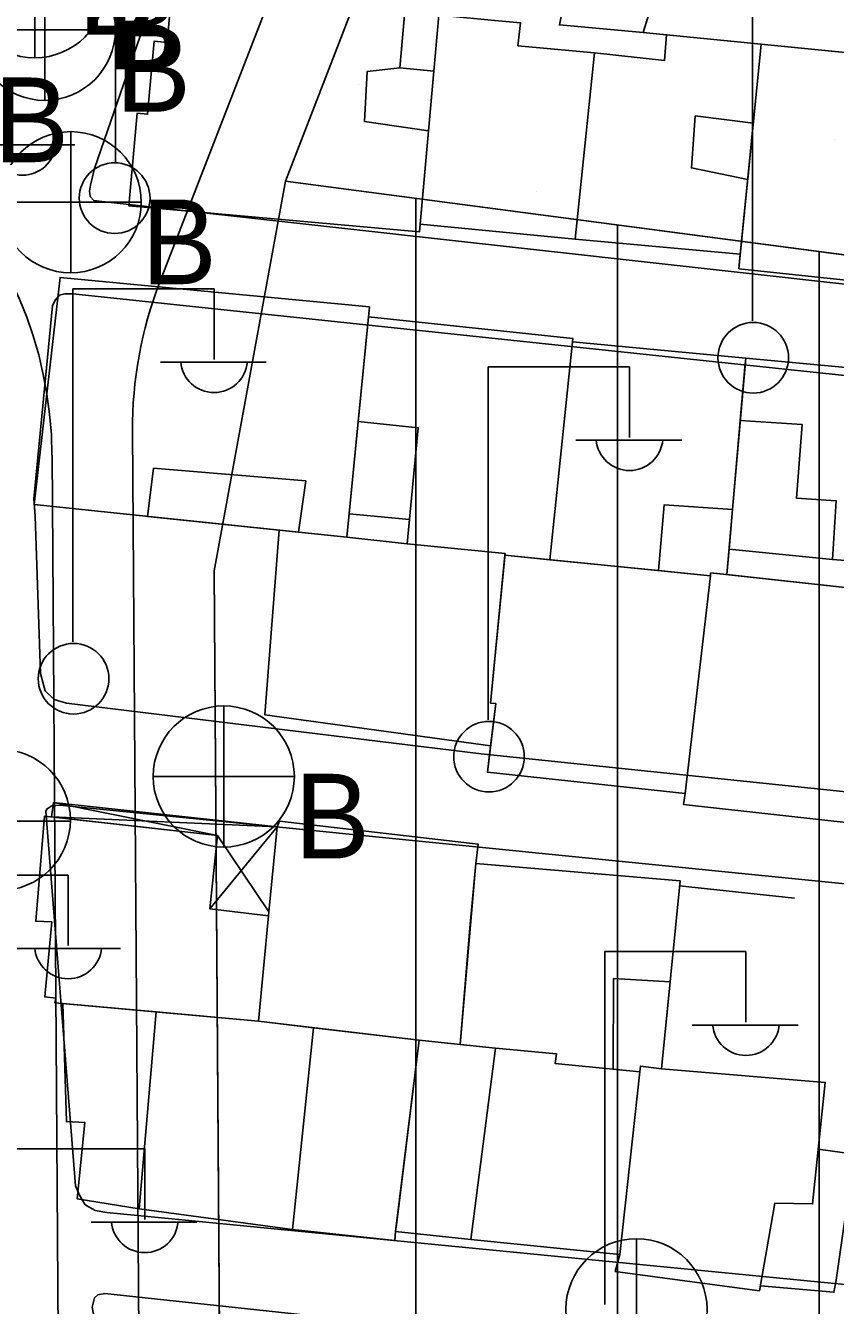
# Model space of a CAD drawing. Extents: x 417997 to 421451, y 4451742 to 4455216.
# Drawn here: x 421045.4 to 421085.6, y 4452440.7 to 4452504.1 of the extents above; entities that cross this region are included whole.
import ezdxf

# ---------------------------------------------------------------- set-up
doc = ezdxf.new("R2010")
doc.units = 0
for name, color, linetype in [('ADA', 7, 'Continuous'), ('ADAKENARI', 7, 'Continuous'), ('B_Mesken', 7, 'Continuous'), ('B_Sundurma', 7, 'Continuous'), ('B_Teras', 7, 'Continuous'), ('Default', 7, 'Continuous'), ('KALDIRIM', 7, 'Continuous'), ('PL_AYA_PARK_DINLENME', 7, 'Continuous'), ('PL_KON_MEV_350', 7, 'Continuous'), ('S_Elektrik_Diregi', 7, 'Continuous'), ('S_Rogar_Kapagi', 7, 'Continuous'), ('S_Rogar_Kapagi_Buski', 7, 'Continuous'), ('S_Telefon_Diregi', 7, 'Continuous'), ('Sinir_Duvar_tek_tarafa_ait', 7, 'Continuous'), ('TR_ORTAYOGUNKONUT', 7, 'Continuous'), ('TR_PARKALANI', 7, 'Continuous'), ('Yol_Sose', 7, 'Continuous')]:
    doc.layers.add(name, color=color, linetype=linetype)

# ---------------------------------------------------------------- blocks, each defined once
blk = doc.blocks.new('POINT_DISPLAY')
at = {"layer": 'Default'}
blk.add_line((0, 0), (0, 0), dxfattribs=at)

msp = doc.modelspace()

# ---------------------------------------------------------------- linework, layer by layer
at = {"layer": 'ADA'}
msp.add_line((421151.946, 4452484.068), (421058.286, 4452496.433), dxfattribs=at)
msp.add_line((421151.946, 4452484.068), (421058.286, 4452496.433), dxfattribs=at)
at = {"layer": 'ADAKENARI'}
for p, q in [((421058.286, 4452496.433), (421069.397, 4452525.162)), ((421058.286, 4452496.433), (421069.397, 4452525.162)), ((421054.748, 4452477.106), (421058.286, 4452496.433)), ((421054.748, 4452477.106), (421058.286, 4452496.433)), ((421056.069, 4452286.549), (421054.748, 4452477.106)), ((421056.069, 4452286.549), (421054.748, 4452477.106))]:
    msp.add_line(p, q, dxfattribs=at)
at = {"layer": 'B_Mesken'}
for points in [[(421076.022, 4452503.807), (421071.865, 4452504.175), (421074.512, 4452517.342), (421093.941, 4452512.135), (421093.486, 4452510.069), (421091.872, 4452502.23)], [(421093.942, 4452512.135), (421093.486, 4452510.069), (421092.928, 4452507.358), (421091.872, 4452502.23), (421081.871, 4452503.225), (421077.179, 4452503.692), (421076.022, 4452503.807), (421071.865, 4452504.175), (421073.126, 4452510.45), (421074.269, 4452516.136), (421074.512, 4452517.342)], [(421050.52, 4452495.202), (421064.936, 4452493.921), (421065.644, 4452501.891), (421063.955, 4452502.041), (421064.223, 4452505.049), (421052.658, 4452506.077), (421052.412, 4452503.308), (421051.769, 4452503.366), (421051.447, 4452499.751), (421050.928, 4452499.797)], [(421064.204, 4452504.835), (421063.955, 4452502.041), (421065.644, 4452501.891), (421064.97, 4452494.298), (421064.936, 4452493.921), (421050.52, 4452495.203), (421050.928, 4452499.797), (421051.448, 4452499.751), (421051.769, 4452503.366), (421052.412, 4452503.308), (421052.658, 4452506.077), (421064.223, 4452505.049)], [(421072.643, 4452493.557), (421064.969, 4452494.298), (421065.644, 4452501.891), (421065.887, 4452504.668), (421068.671, 4452504.392), (421069.936, 4452504.283), (421069.804, 4452503.148), (421073.608, 4452502.789)], [(421068.671, 4452504.392), (421069.936, 4452504.283), (421069.804, 4452503.148), (421073.608, 4452502.789), (421072.643, 4452493.557), (421064.97, 4452494.298), (421065.644, 4452501.891), (421065.887, 4452504.668)], [(421081.871, 4452503.225), (421080.838, 4452492.812), (421072.643, 4452493.557), (421073.608, 4452502.789), (421077.077, 4452502.406), (421077.179, 4452503.692)], [(421080.838, 4452492.812), (421072.643, 4452493.557), (421073.608, 4452502.789), (421077.077, 4452502.406), (421077.179, 4452503.691), (421081.871, 4452503.225)], [(421081.871, 4452503.225), (421080.766, 4452492.089), (421090.621, 4452491.036), (421091.866, 4452502.15), (421091.872, 4452502.23)], [(421091.872, 4452502.23), (421091.867, 4452502.15), (421090.621, 4452491.036), (421080.766, 4452492.089), (421080.838, 4452492.812), (421081.871, 4452503.225)], [(421045.818, 4452480.397), (421061.321, 4452478.768), (421062.446, 4452490.196), (421047.107, 4452491.653)], [(421062.397, 4452489.698), (421061.887, 4452484.514), (421061.436, 4452479.927), (421061.321, 4452478.768), (421057.966, 4452479.12), (421045.818, 4452480.397), (421047.107, 4452491.653), (421062.446, 4452490.196)], [(421061.435, 4452479.927), (421064.435, 4452479.652), (421064.32, 4452478.451), (421069.175, 4452477.96), (421069.169, 4452477.88), (421071.396, 4452477.658), (421072.536, 4452488.623), (421062.397, 4452489.698), (421061.887, 4452484.514)], [(421072.518, 4452488.454), (421071.396, 4452477.658), (421069.169, 4452477.88), (421069.175, 4452477.96), (421064.32, 4452478.451), (421064.435, 4452479.652), (421061.436, 4452479.927), (421061.887, 4452484.514), (421062.397, 4452489.698), (421072.536, 4452488.623)], [(421081.066, 4452487.214), (421081.104, 4452487.65), (421072.518, 4452488.454), (421071.396, 4452477.658), (421076.788, 4452477.12), (421079.365, 4452476.863), (421079.36, 4452477.007), (421080.164, 4452476.918), (421080.458, 4452480.142)], [(421081.104, 4452487.65), (421081.066, 4452487.214), (421080.838, 4452484.562), (421080.458, 4452480.141), (421080.279, 4452478.176), (421080.164, 4452476.918), (421079.36, 4452477.007), (421079.365, 4452476.863), (421076.788, 4452477.12), (421071.396, 4452477.658), (421072.518, 4452488.454)], [(421090.273, 4452477.289), (421085.414, 4452477.664), (421080.279, 4452478.176), (421080.458, 4452480.142), (421080.838, 4452484.562), (421081.104, 4452487.65), (421091.214, 4452486.71), (421091.218, 4452486.238)], [(421091.218, 4452486.238), (421090.273, 4452477.289), (421085.414, 4452477.664), (421080.279, 4452478.176), (421080.458, 4452480.141), (421080.838, 4452484.562), (421081.066, 4452487.214), (421081.104, 4452487.65), (421091.214, 4452486.709)], [(421064.32, 4452478.451), (421069.175, 4452477.96), (421068.455, 4452470.541), (421068.71, 4452470.522), (421068.458, 4452468.426), (421057.257, 4452469.973), (421057.966, 4452479.12), (421061.321, 4452478.768)], [(421064.32, 4452478.451), (421069.175, 4452477.96), (421068.455, 4452470.541), (421068.711, 4452470.522), (421068.458, 4452468.426), (421057.257, 4452469.973), (421057.966, 4452479.12), (421061.321, 4452478.768)], [(421069.169, 4452477.88), (421068.455, 4452470.541), (421068.71, 4452470.522), (421068.301, 4452467.121), (421078.11, 4452466.068), (421079.365, 4452476.863)], [(421071.396, 4452477.658), (421076.788, 4452477.12), (421079.365, 4452476.863), (421078.11, 4452466.068), (421068.301, 4452467.121), (421068.458, 4452468.426), (421068.711, 4452470.522), (421068.455, 4452470.541), (421069.169, 4452477.88)], [(421078.11, 4452466.068), (421078.022, 4452465.513), (421088.015, 4452464.415), (421089.353, 4452475.909), (421079.36, 4452477.007), (421079.365, 4452476.863)], [(421080.164, 4452476.918), (421089.353, 4452475.909), (421088.11, 4452465.225), (421088.015, 4452464.415), (421078.022, 4452465.513), (421078.11, 4452466.068), (421079.365, 4452476.863), (421079.36, 4452477.007)], [(421057.448, 4452459.998), (421054.538, 4452460.338), (421054.917, 4452463.985), (421046.344, 4452464.946), (421045.899, 4452459.731), (421046.698, 4452459.705), (421046.345, 4452455.976), (421046.902, 4452455.92), (421046.853, 4452455.682), (421056.942, 4452454.778)], [(421046.677, 4452464.909), (421054.917, 4452463.985), (421054.538, 4452460.338), (421057.448, 4452459.998), (421056.942, 4452454.778), (421051.88, 4452455.232), (421047.251, 4452455.647), (421046.853, 4452455.683), (421046.903, 4452455.92), (421046.345, 4452455.976), (421046.699, 4452459.705), (421045.899, 4452459.731), (421046.344, 4452464.946)], [(421056.942, 4452454.778), (421064.906, 4452453.829), (421066.941, 4452453.621), (421067.726, 4452462.6), (421067.846, 4452463.545), (421057.984, 4452464.701), (421057.871, 4452464.407), (421057.467, 4452460.195), (421057.448, 4452459.998)], [(421067.726, 4452462.6), (421066.941, 4452453.621), (421064.906, 4452453.829), (421059.682, 4452454.452), (421056.942, 4452454.778), (421057.448, 4452459.998), (421057.467, 4452460.196), (421057.871, 4452464.407), (421057.984, 4452464.701), (421067.846, 4452463.545)], [(421067.428, 4452459.406), (421067.726, 4452462.6), (421077.851, 4452461.735), (421076.931, 4452452.411), (421075.882, 4452452.551), (421075.856, 4452452.262), (421071.653, 4452452.68), (421071.72, 4452453.157), (421068.694, 4452453.441), (421066.941, 4452453.621)], [(421066.941, 4452453.621), (421067.726, 4452462.6), (421077.851, 4452461.735), (421076.931, 4452452.412), (421075.882, 4452452.551), (421075.856, 4452452.262), (421071.653, 4452452.68), (421071.72, 4452453.157), (421068.694, 4452453.441)], [(421051.88, 4452455.232), (421047.251, 4452455.647), (421047.422, 4452449.797), (421048.328, 4452449.753), (421047.961, 4452445.965), (421051.035, 4452445.474)], [(421051.88, 4452455.232), (421051.035, 4452445.474), (421047.961, 4452445.965), (421048.328, 4452449.753), (421047.422, 4452449.798), (421047.251, 4452455.647)], [(421059.682, 4452454.451), (421056.942, 4452454.778), (421051.88, 4452455.232), (421051.035, 4452445.474), (421058.636, 4452444.439)], [(421056.942, 4452454.778), (421059.682, 4452454.452), (421058.636, 4452444.439), (421051.035, 4452445.474), (421051.88, 4452455.232)], [(421064.906, 4452453.829), (421064.463, 4452450.201), (421063.804, 4452444.815), (421063.748, 4452444.35), (421063.713, 4452443.904), (421058.636, 4452444.439), (421059.682, 4452454.452)], [(421059.682, 4452454.451), (421064.906, 4452453.829), (421063.804, 4452444.814), (421063.748, 4452444.35), (421063.713, 4452443.904), (421058.636, 4452444.439)], [(421068.694, 4452453.441), (421071.72, 4452453.157), (421071.653, 4452452.68), (421075.856, 4452452.262), (421074.857, 4452443.205), (421067.471, 4452443.951), (421063.748, 4452444.35), (421063.804, 4452444.814), (421064.463, 4452450.201), (421064.906, 4452453.829)], [(421066.941, 4452453.621), (421068.694, 4452453.441), (421071.72, 4452453.157), (421071.653, 4452452.68), (421075.856, 4452452.262), (421074.856, 4452443.205), (421067.471, 4452443.951), (421063.748, 4452444.35), (421063.804, 4452444.815), (421064.463, 4452450.201), (421064.906, 4452453.829)], [(421085.584, 4452441.929), (421085.481, 4452441.33), (421081.837, 4452441.647), (421081.794, 4452441.404), (421074.632, 4452442.356), (421074.857, 4452443.205), (421075.856, 4452452.262), (421075.882, 4452452.551), (421076.931, 4452452.411), (421085.052, 4452451.741), (421084.706, 4452448.429), (421086.49, 4452448.176)], [(421076.931, 4452452.412), (421085.052, 4452451.741), (421084.706, 4452448.429), (421086.49, 4452448.176), (421085.584, 4452441.929), (421085.481, 4452441.33), (421081.837, 4452441.648), (421081.794, 4452441.404), (421074.632, 4452442.356), (421074.856, 4452443.205), (421075.856, 4452452.262), (421075.882, 4452452.551)]]:
    msp.add_lwpolyline(points, close=True, dxfattribs=at)
at = {"layer": 'B_Sundurma'}
for p, q in [((421046.777, 4452465.611), (421054.917, 4452463.985)), ((421046.677, 4452464.909), (421057.871, 4452464.407)), ((421054.538, 4452460.338), (421057.871, 4452464.407)), ((421057.467, 4452460.195), (421054.917, 4452463.985))]:
    msp.add_line(p, q, dxfattribs=at)
for points in [[(421057.871, 4452464.407), (421057.467, 4452460.196), (421057.448, 4452459.998), (421054.538, 4452460.338), (421054.917, 4452463.985), (421046.677, 4452464.909), (421046.777, 4452465.612)], [(421046.677, 4452464.909), (421046.777, 4452465.611), (421057.871, 4452464.407), (421057.467, 4452460.195), (421057.448, 4452459.998), (421054.538, 4452460.338), (421054.917, 4452463.985)]]:
    msp.add_lwpolyline(points, close=True, dxfattribs=at)
at = {"layer": 'B_Teras'}
for points in [[(421076.022, 4452503.807), (421091.872, 4452502.23), (421093.486, 4452510.069), (421083.409, 4452512.728), (421082.921, 4452509.545), (421078.119, 4452510.601)], [(421065.38, 4452498.922), (421062.205, 4452499.383), (421062.339, 4452501.868), (421063.955, 4452502.041), (421065.644, 4452501.891)], [(421078.599, 4452499.676), (421081.483, 4452499.312), (421081.204, 4452496.505), (421078.417, 4452497.084)], [(421061.887, 4452484.514), (421064.869, 4452484.2), (421064.32, 4452478.451), (421069.175, 4452477.96), (421069.169, 4452477.88), (421071.396, 4452477.658), (421072.536, 4452488.623), (421062.397, 4452489.698)], [(421072.518, 4452488.454), (421081.104, 4452487.65), (421080.458, 4452480.142), (421077.062, 4452480.373), (421076.788, 4452477.12), (421071.396, 4452477.658)], [(421080.838, 4452484.562), (421083.911, 4452484.356), (421083.632, 4452480.709), (421085.595, 4452480.584), (421085.414, 4452477.664), (421080.279, 4452478.176), (421080.458, 4452480.142)], [(421051.741, 4452482.203), (421051.443, 4452479.806), (421058.924, 4452479.02), (421059.286, 4452481.564)], [(421074.544, 4452456.89), (421077.357, 4452456.728), (421076.931, 4452452.411), (421075.882, 4452452.551), (421075.856, 4452452.262), (421074.541, 4452452.393)], [(421064.906, 4452453.829), (421063.748, 4452444.35), (421067.471, 4452443.951), (421068.694, 4452453.441)], [(421075.856, 4452452.262), (421075.882, 4452452.551), (421076.931, 4452452.411), (421085.052, 4452451.741), (421084.423, 4452445.714), (421082.557, 4452445.758), (421081.794, 4452441.404), (421074.632, 4452442.356), (421074.857, 4452443.205)]]:
    msp.add_lwpolyline(points, close=True, dxfattribs=at)
at = {"layer": 'KALDIRIM'}
for p, q in [((421052.046, 4452491.388), (421101.283, 4452618.691)), ((421052.046, 4452491.388), (421101.283, 4452618.691)), ((421051.244, 4452405.544), (421050.699, 4452484.034)), ((421051.244, 4452405.544), (421050.699, 4452484.034)), ((421047.23, 4452407.503), (421046.708, 4452482.842)), ((421047.23, 4452407.503), (421046.708, 4452482.842))]:
    msp.add_line(p, q, dxfattribs=at)
for centre, start, end in [((421026.708, 4452482.704), 0.39741, 89.95692), ((421026.708, 4452482.704), 0.39741, 89.95692), ((421070.699, 4452484.173), 158.85464, 180.39741), ((421070.699, 4452484.173), 158.85464, 180.39741)]:
    msp.add_arc(centre, 20, start, end, dxfattribs=at)
at = {"layer": 'PL_AYA_PARK_DINLENME'}
msp.add_lwpolyline([(421240.408, 4452505.189), (421237.807, 4452506.912), (421230.718, 4452496.672), (421138.948, 4452532.119), (421127.92, 4452503.367), (421069.397, 4452525.162), (421058.286, 4452496.433), (421151.946, 4452484.068), (421150.764, 4452476.191), (421221.659, 4452469.495), (421219.69, 4452425.777), (421239.549, 4452422.722)], dxfattribs=at)
msp.add_lwpolyline([(421240.408, 4452505.189), (421237.807, 4452506.912), (421230.718, 4452496.672), (421138.948, 4452532.119), (421127.92, 4452503.367), (421069.397, 4452525.162), (421058.286, 4452496.433), (421151.946, 4452484.068), (421150.764, 4452476.191), (421221.659, 4452469.495), (421219.69, 4452425.777), (421239.549, 4452422.722)], dxfattribs=at)
at = {"layer": 'PL_KON_MEV_350'}
msp.add_lwpolyline([(421221.659, 4452469.495), (421219.69, 4452425.777), (421204.429, 4452417.651), (421149.964, 4452423.831), (421144.17, 4452390.805), (421167.725, 4452387.622), (421148.77, 4452268.264), (421066.099, 4452275.659), (421056.069, 4452286.549), (421054.748, 4452477.106), (421058.286, 4452496.433), (421151.946, 4452484.068), (421150.764, 4452476.191)], close=True, dxfattribs=at)
at = {"layer": 'S_Elektrik_Diregi'}
for p, q in [((421081.444, 4452489.507), (421081.444, 4452507.007)), ((421042.583, 4452498.228), (421047.833, 4452498.228)), ((421047.741, 4452473.593), (421047.741, 4452491.093)), ((421047.741, 4452491.093), (421054.741, 4452491.093)), ((421054.741, 4452487.593), (421054.741, 4452491.093)), ((421052.081, 4452487.453), (421057.331, 4452487.453)), ((421068.341, 4452469.726), (421068.341, 4452487.226)), ((421068.341, 4452487.226), (421075.341, 4452487.226)), ((421075.341, 4452483.726), (421075.341, 4452487.226)), ((421072.681, 4452483.586), (421077.931, 4452483.586)), ((421040.508, 4452462.021), (421047.508, 4452462.021)), ((421047.508, 4452458.521), (421047.508, 4452462.021)), ((421044.848, 4452458.381), (421050.098, 4452458.381)), ((421074.114, 4452440.724), (421074.114, 4452458.224)), ((421074.114, 4452458.224), (421081.114, 4452458.224)), ((421081.114, 4452454.724), (421081.114, 4452458.224)), ((421078.454, 4452454.584), (421083.704, 4452454.584)), ((421044.307, 4452448.442), (421051.307, 4452448.442)), ((421051.307, 4452444.942), (421051.307, 4452448.442)), ((421048.647, 4452444.802), (421053.897, 4452444.802))]:
    msp.add_line(p, q, dxfattribs=at)
for centre in [(421081.48, 4452487.672), (421047.777, 4452471.757), (421068.377, 4452467.891)]:
    msp.add_circle(centre, 1.75, dxfattribs=at)
for centre in [(421045.244, 4452498.381), (421054.742, 4452487.606), (421075.342, 4452483.739), (421047.509, 4452458.534), (421081.115, 4452454.736), (421051.308, 4452444.955)]:
    msp.add_arc(centre, 1.658, 184.83843, 355.14641, dxfattribs=at)
at = {"layer": 'S_Rogar_Kapagi'}
msp.add_line((421040.604, 4452464.69), (421047.604, 4452464.69), dxfattribs=at)
msp.add_circle((421044.121, 4452464.753), 3.5, dxfattribs=at)
at = {"layer": 'S_Rogar_Kapagi_Buski'}
for p, q in [((421045.855, 4452509.546), (421045.855, 4452502.546)), ((421046.35, 4452507.435), (421046.35, 4452500.435)), ((421042.85, 4452503.935), (421049.85, 4452503.935)), ((421047.636, 4452498.885), (421047.636, 4452491.885)), ((421044.136, 4452495.385), (421051.136, 4452495.385)), ((421055.225, 4452470.408), (421055.225, 4452463.408)), ((421051.724, 4452466.908), (421058.725, 4452466.908)), ((421075.689, 4452443.986), (421075.689, 4452436.986))]:
    msp.add_line(p, q, dxfattribs=at)
for centre in [(421045.855, 4452506.046), (421046.35, 4452503.935), (421047.636, 4452495.385), (421055.225, 4452466.908), (421075.689, 4452440.486)]:
    msp.add_circle(centre, 3.5, dxfattribs=at)
at = {"layer": 'S_Telefon_Diregi'}
msp.add_line((421049.849, 4452497.338), (421049.849, 4452514.838), dxfattribs=at)
msp.add_circle((421049.814, 4452495.588), 1.754, dxfattribs=at)
at = {"layer": 'Sinir_Duvar_tek_tarafa_ait'}
msp.add_lwpolyline([(421077.826, 4452461.485), (421083.53, 4452460.875)], dxfattribs=at)
at = {"layer": 'TR_ORTAYOGUNKONUT'}
for p, q in [((421064.748, 4452277.126), (421064.748, 4452495.58)), ((421064.748, 4452277.126), (421064.748, 4452495.58)), ((421074.748, 4452406.608), (421074.748, 4452494.259)), ((421074.748, 4452406.608), (421074.748, 4452494.259)), ((421084.748, 4452419.171), (421084.748, 4452492.939)), ((421084.748, 4452419.171), (421084.748, 4452492.939))]:
    msp.add_line(p, q, dxfattribs=at)
at = {"layer": 'Yol_Sose'}
for points in [[(421051.483, 4452504.55), (421051.239, 4452504.098), (421048.816, 4452497.059), (421048.61, 4452496.233), (421048.572, 4452495.928), (421048.601, 4452495.667), (421048.781, 4452495.476), (421049.053, 4452495.44), (421088.544, 4452491.048), (421088.637, 4452490.992), (421088.529, 4452490.175), (421088.513, 4452489.95), (421088.619, 4452489.861), (421088.746, 4452489.82), (421135.437, 4452485.71)], [(421049.483, 4452436.519), (421048.693, 4452440.598), (421048.823, 4452441.057), (421048.979, 4452441.207), (421049.322, 4452441.263), (421144.065, 4452431.094), (421144.331, 4452430.978), (421144.43, 4452430.793), (421144.508, 4452430.529), (421144.524, 4452430.318), (421144.425, 4452429.841), (421140.693, 4452419.858), (421136.34, 4452411.744), (421135.059, 4452409.673), (421127.598, 4452400.541), (421116.116, 4452386.953)]]:
    msp.add_lwpolyline(points, dxfattribs=at)
for points in [[(421045.866, 4452479.814), (421046.136, 4452472.011), (421046.365, 4452471.153), (421046.819, 4452470.732), (421047.42, 4452470.542), (421067.987, 4452468.038), (421146.377, 4452459.859), (421146.884, 4452459.936), (421147.238, 4452460.12), (421147.6, 4452460.434), (421147.765, 4452460.923), (421149.356, 4452479.561), (421149.283, 4452479.89), (421148.927, 4452480.11), (421148.512, 4452480.189), (421047.741, 4452490.842), (421047.336, 4452490.839), (421047.073, 4452490.778), (421046.861, 4452490.534), (421046.727, 4452490.253), (421045.8, 4452480.676)], [(421049.423, 4452445.29), (421104.989, 4452439.861), (421146.04, 4452435.438), (421146.476, 4452435.439), (421146.675, 4452435.505), (421146.805, 4452435.738), (421150.579, 4452447.797), (421150.579, 4452448.234), (421149.09, 4452455.05), (421148.637, 4452455.261), (421148.064, 4452455.367), (421047.089, 4452465.487), (421046.698, 4452465.451), (421046.461, 4452465.306), (421046.404, 4452465.181), (421047.872, 4452446.615), (421048.064, 4452446.148), (421048.353, 4452445.675), (421048.848, 4452445.38)]]:
    msp.add_lwpolyline(points, close=True, dxfattribs=at)

# ---------------------------------------------------------------- block references
at = {"layer": 'TR_PARKALANI', "xscale": 0.1, "yscale": 0.10000000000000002}
for p in [(421061.925, 4452501.212), (421061.925, 4452501.212), (421085.522, 4452498.508), (421085.522, 4452498.508), (421070.75, 4452495.904), (421070.75, 4452495.904)]:
    msp.add_blockref('POINT_DISPLAY', p, dxfattribs=at)

# ---------------------------------------------------------------- texts
at = {"layer": 'S_Rogar_Kapagi_Buski'}
for p in [(421048, 4452503.69), (421049.355, 4452501.981), (421049.85, 4452499.87), (421043.81, 4452497.37), (421051.136, 4452491.32), (421058.725, 4452462.844)]:
    msp.add_text('B', height=4.2, dxfattribs=at).set_placement(p)

doc.saveas('drawing.dxf')
